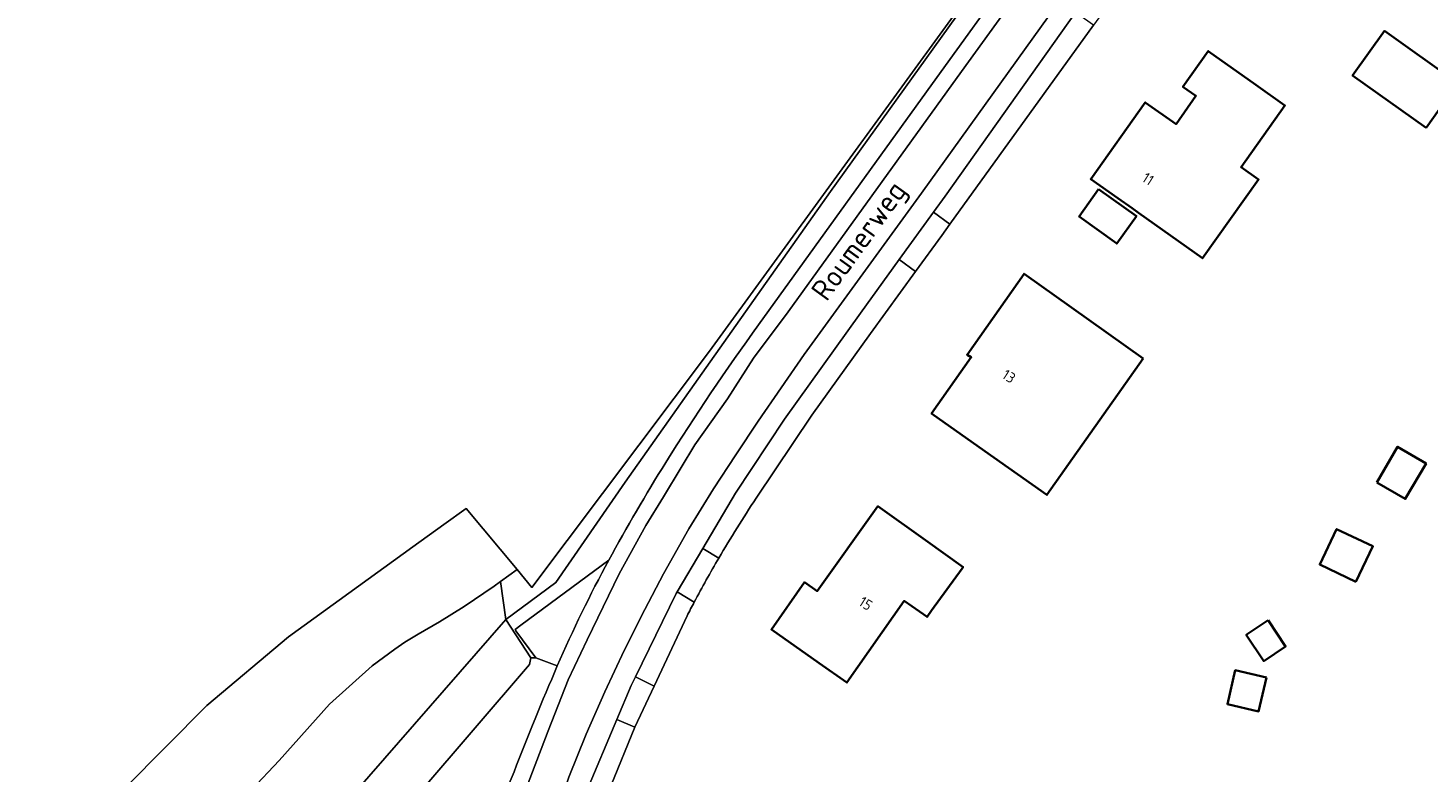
# Model space of a CAD drawing. Extents: x 184422 to 188298, y 343471 to 350189.
# Tile 349 of 513: x 186717 to 186837, y 348675 to 348739. Entities that reach past the tile are written whole.
import ezdxf
from ezdxf.enums import TextEntityAlignment as Align

# ---------------------------------------------------------------- set-up
doc = ezdxf.new("R2010")
doc.units = 0
for name, color, linetype, lineweight in [('B-WA-GR-GRAS-GV', 252, 'Continuous', 13), ('B-WA-GW-TALUD_KRUIN-G', 252, 'Continuous', 18), ('B-WA-IE-TERREINAFSCHEIDING_KUNSTMATIG_HEKWERK-G', 252, 'IE-TERREINAFSCHEIDING-KUNSTMATIG', 18), ('B-WA-OG-TERREIN_CULTUURSCHEIDING-GV', 252, 'Continuous', 18), ('B-WA-OG-TERREIN_ERF-GV', 252, 'Continuous', 18), ('B-WA-OG-TOPOGRAFIE-T18', 252, 'Continuous', 18), ('B-WA-OG-WEG-GV', 252, 'Continuous', 18), ('B-WA-VH-VERHARDING_ASFALT-GV', 252, 'Continuous', 18), ('B-WA-VH-VERHARDING_BETONSTRAATSTEEN-GV', 252, 'Continuous', 18), ('B-WA-VH-VERHARDING_STRAATBAKSTEEN-GV', 252, 'Continuous', 18), ('B-WA-VH-VERHARDING_TEGEL-GV', 252, 'Continuous', 18), ('B-WE-OG-BEBOUWING-GV', 250, 'Continuous', 35), ('B-WE-OG-BEBOUWING-T18', 10, 'Continuous', 18)]:
    doc.layers.add(name, color=color, linetype=linetype, lineweight=lineweight)
doc.styles.add('NLCS-ISO-M1000-T18', font='NLCS-ISO.ttf', dxfattribs={"height": 1.8})
doc.styles.add('NLCS-ISO-M500-T18', font='NLCS-ISO.ttf', dxfattribs={"height": 0.9})
doc.linetypes.add('IE-TERREINAFSCHEIDING-KUNSTMATIG', pattern='A,4,[82,NLCS.SHX,S=0.75,R=90,X=0,Y=0],4,-2', length=10)

msp = doc.modelspace()

# ---------------------------------------------------------------- linework, layer by layer
at = {"layer": 'B-WA-GR-GRAS-GV', "flags": 128}
for points in [[(186715.741, 348670.428), (186719.185, 348671.321), (186722.774, 348672.565), (186725.158, 348673.643), (186732.166, 348680.724), (186739.172, 348686.621), (186744.346, 348690.378), (186749.83, 348694.342), (186752.487, 348696.257), (186754.412, 348697.643), (186758.773, 348692.383), (186760.047, 348690.847), (186775.298, 348711.123), (186801.8, 348747.623), (186819.008, 348771.413), (186828.106, 348784.727), (186828.137, 348784.769), (186832.472, 348790.69), (186842.637, 348807.232), (186849.579, 348821.078), (186868.186, 348866.142), (186887.253, 348916.729)], [(186715.741, 348670.428), (186719.185, 348671.321), (186722.774, 348672.565), (186725.158, 348673.643), (186732.166, 348680.724), (186739.172, 348686.621), (186744.346, 348690.378), (186749.83, 348694.342), (186752.487, 348696.257), (186754.412, 348697.643), (186758.773, 348692.383), (186760.047, 348690.847), (186775.298, 348711.123), (186801.8, 348747.623), (186819.008, 348771.413), (186828.106, 348784.727), (186828.137, 348784.769), (186832.472, 348790.69), (186842.637, 348807.232), (186849.579, 348821.078), (186868.186, 348866.142), (186887.253, 348916.729)], [(186715.741, 348670.428), (186719.185, 348671.321), (186722.774, 348672.565), (186725.158, 348673.643), (186732.166, 348680.724), (186739.172, 348686.621), (186744.346, 348690.378), (186749.83, 348694.342), (186752.487, 348696.257), (186754.412, 348697.643), (186758.773, 348692.383), (186760.047, 348690.847), (186775.298, 348711.123), (186801.8, 348747.623), (186819.008, 348771.413), (186828.106, 348784.727), (186828.137, 348784.769), (186832.472, 348790.69), (186842.637, 348807.232), (186849.579, 348821.078), (186868.186, 348866.142), (186887.253, 348916.729)], [(186731.244, 348668.456), (186738.354, 348675.988), (186742.684, 348680.826), (186746.354, 348684.136), (186748.289, 348685.548), (186749.16, 348686.153), (186750.283, 348686.843), (186752.119, 348687.891), (186754.224, 348689.211), (186756.824, 348690.969), (186757.367, 348691.363), (186758.773, 348692.383), (186754.412, 348697.643), (186752.487, 348696.257), (186749.83, 348694.342), (186744.346, 348690.378), (186739.172, 348686.621), (186732.166, 348680.724), (186725.158, 348673.643)], [(186731.244, 348668.456), (186738.354, 348675.988), (186742.684, 348680.826), (186746.354, 348684.136), (186748.289, 348685.548), (186749.16, 348686.153), (186750.283, 348686.843), (186752.119, 348687.891), (186754.224, 348689.211), (186756.824, 348690.969), (186757.367, 348691.363), (186758.773, 348692.383), (186754.412, 348697.643), (186752.487, 348696.257), (186749.83, 348694.342), (186744.346, 348690.378), (186739.172, 348686.621), (186732.166, 348680.724), (186725.158, 348673.643)], [(186731.244, 348668.456), (186738.354, 348675.988), (186742.684, 348680.826), (186746.354, 348684.136), (186748.289, 348685.548), (186749.16, 348686.153), (186750.283, 348686.843), (186752.119, 348687.891), (186754.224, 348689.211), (186756.824, 348690.969), (186757.367, 348691.363), (186758.773, 348692.383), (186754.412, 348697.643), (186752.487, 348696.257), (186749.83, 348694.342), (186744.346, 348690.378), (186739.172, 348686.621), (186732.166, 348680.724), (186725.158, 348673.643)], [(186742.147, 348670.147), (186757.806, 348688.118), (186757.367, 348691.363), (186756.824, 348690.969), (186754.224, 348689.211), (186752.119, 348687.891), (186750.283, 348686.843), (186749.16, 348686.153), (186748.289, 348685.548), (186746.354, 348684.136), (186742.684, 348680.826), (186738.354, 348675.988), (186731.244, 348668.456)], [(186742.147, 348670.147), (186757.806, 348688.118), (186757.367, 348691.363), (186756.824, 348690.969), (186754.224, 348689.211), (186752.119, 348687.891), (186750.283, 348686.843), (186749.16, 348686.153), (186748.289, 348685.548), (186746.354, 348684.136), (186742.684, 348680.826), (186738.354, 348675.988), (186731.244, 348668.456)], [(186742.147, 348670.147), (186757.806, 348688.118), (186757.367, 348691.363), (186756.824, 348690.969), (186754.224, 348689.211), (186752.119, 348687.891), (186750.283, 348686.843), (186749.16, 348686.153), (186748.289, 348685.548), (186746.354, 348684.136), (186742.684, 348680.826), (186738.354, 348675.988), (186731.244, 348668.456)], [(186740.847, 348662.102), (186759.835, 348684.236), (186759.953, 348684.821), (186757.806, 348688.118), (186742.147, 348670.147)], [(186740.847, 348662.102), (186759.835, 348684.236), (186759.953, 348684.821), (186757.806, 348688.118), (186742.147, 348670.147)], [(186740.847, 348662.102), (186759.835, 348684.236), (186759.953, 348684.821), (186757.806, 348688.118), (186742.147, 348670.147)]]:
    msp.add_lwpolyline(points, dxfattribs=at)
msp.add_lwpolyline([(186757.806, 348688.118), (186762.101, 348691.273), (186768.055, 348699.901), (186785.68, 348724.845), (186824.354, 348778.717), (186828.293, 348784.655), (186828.209, 348784.717), (186828.137, 348784.769), (186828.106, 348784.727), (186819.008, 348771.413), (186801.8, 348747.623), (186775.298, 348711.123), (186760.047, 348690.847), (186758.773, 348692.383), (186757.367, 348691.363)], close=True, dxfattribs=at)
msp.add_lwpolyline([(186757.806, 348688.118), (186762.101, 348691.273), (186768.055, 348699.901), (186785.68, 348724.845), (186824.354, 348778.717), (186828.293, 348784.655), (186828.209, 348784.717), (186828.137, 348784.769), (186828.106, 348784.727), (186819.008, 348771.413), (186801.8, 348747.623), (186775.298, 348711.123), (186760.047, 348690.847), (186758.773, 348692.383), (186757.367, 348691.363)], close=True, dxfattribs=at)
msp.add_lwpolyline([(186757.806, 348688.118), (186762.101, 348691.273), (186768.055, 348699.901), (186785.68, 348724.845), (186824.354, 348778.717), (186828.293, 348784.655), (186828.209, 348784.717), (186828.137, 348784.769), (186828.106, 348784.727), (186819.008, 348771.413), (186801.8, 348747.623), (186775.298, 348711.123), (186760.047, 348690.847), (186758.773, 348692.383), (186757.367, 348691.363)], close=True, dxfattribs=at)
at = {"layer": 'B-WA-GW-TALUD_KRUIN-G', "flags": 128}
msp.add_lwpolyline([(186757.367, 348691.363), (186756.824, 348690.969), (186754.224, 348689.211), (186752.119, 348687.891), (186750.283, 348686.843), (186749.16, 348686.153), (186748.289, 348685.548), (186746.354, 348684.136), (186742.684, 348680.826), (186738.354, 348675.988), (186731.244, 348668.456), (186725.237, 348662.437), (186718.311, 348656.097), (186717.311, 348655.337), (186715.328, 348654.118)], dxfattribs=at)
msp.add_lwpolyline([(186757.367, 348691.363), (186756.824, 348690.969), (186754.224, 348689.211), (186752.119, 348687.891), (186750.283, 348686.843), (186749.16, 348686.153), (186748.289, 348685.548), (186746.354, 348684.136), (186742.684, 348680.826), (186738.354, 348675.988), (186731.244, 348668.456), (186725.237, 348662.437), (186718.311, 348656.097), (186717.311, 348655.337), (186715.328, 348654.118)], dxfattribs=at)
msp.add_lwpolyline([(186757.367, 348691.363), (186756.824, 348690.969), (186754.224, 348689.211), (186752.119, 348687.891), (186750.283, 348686.843), (186749.16, 348686.153), (186748.289, 348685.548), (186746.354, 348684.136), (186742.684, 348680.826), (186738.354, 348675.988), (186731.244, 348668.456), (186725.237, 348662.437), (186718.311, 348656.097), (186717.311, 348655.337), (186715.328, 348654.118)], dxfattribs=at)
at = {"layer": 'B-WA-IE-TERREINAFSCHEIDING_KUNSTMATIG_HEKWERK-G', "flags": 128}
msp.add_lwpolyline([(186757.806, 348688.118), (186759.953, 348684.821)], dxfattribs=at)
msp.add_lwpolyline([(186757.806, 348688.118), (186759.953, 348684.821)], dxfattribs=at)
msp.add_lwpolyline([(186757.806, 348688.118), (186759.953, 348684.821)], dxfattribs=at)
at = {"layer": 'B-WA-OG-TERREIN_CULTUURSCHEIDING-GV', "flags": 128}
for points in [[(186762.23, 348684.119), (186760.376, 348684.814), (186759.953, 348684.821), (186759.835, 348684.236), (186740.847, 348662.102)], [(186762.23, 348684.119), (186760.376, 348684.814), (186759.953, 348684.821), (186759.835, 348684.236), (186740.847, 348662.102)], [(186762.23, 348684.119), (186760.376, 348684.814), (186759.953, 348684.821), (186759.835, 348684.236), (186740.847, 348662.102)], [(186758.011, 348673.821), (186758.521, 348675.024)], [(186758.011, 348673.821), (186758.521, 348675.024)], [(186758.011, 348673.821), (186758.521, 348675.024)]]:
    msp.add_lwpolyline(points, dxfattribs=at)
at = {"layer": 'B-WA-OG-TERREIN_CULTUURSCHEIDING-GV'}
msp.add_lwpolyline([(186758.521, 348675.024, -0.0112094), (186762.23, 348684.119)], format="xyb", dxfattribs=at)
msp.add_lwpolyline([(186758.521, 348675.024, -0.0112094), (186762.23, 348684.119)], format="xyb", dxfattribs=at)
msp.add_lwpolyline([(186758.521, 348675.024, -0.0112094), (186762.23, 348684.119)], format="xyb", dxfattribs=at)
at = {"layer": 'B-WA-OG-TERREIN_ERF-GV', "flags": 128}
for points in [[(186839.733, 348782.809), (186831.935, 348771.996), (186828.015, 348766.562), (186817.903, 348752.541), (186813.42, 348746.324), (186810.827, 348742.728), (186808.225, 348739.121), (186795.904, 348722.037), (186795.203, 348721.065), (186792.961, 348717.971), (186789.098, 348712.639), (186784.072, 348705.641), (186779.287, 348698.512)], [(186839.733, 348782.809), (186831.935, 348771.996), (186828.015, 348766.562), (186817.903, 348752.541), (186813.42, 348746.324), (186810.827, 348742.728), (186808.225, 348739.121), (186795.904, 348722.037), (186795.203, 348721.065), (186792.961, 348717.971), (186789.098, 348712.639), (186784.072, 348705.641), (186779.287, 348698.512)], [(186839.733, 348782.809), (186831.935, 348771.996), (186828.015, 348766.562), (186817.903, 348752.541), (186813.42, 348746.324), (186810.827, 348742.728), (186808.225, 348739.121), (186795.904, 348722.037), (186795.203, 348721.065), (186792.961, 348717.971), (186789.098, 348712.639), (186784.072, 348705.641), (186779.287, 348698.512)], [(186773.356, 348688.415), (186770.535, 348682.391), (186768.889, 348678.876), (186766.852, 348673.875), (186763.677, 348666.54)], [(186773.356, 348688.415), (186770.535, 348682.391), (186768.889, 348678.876), (186766.852, 348673.875), (186763.677, 348666.54)], [(186773.356, 348688.415), (186770.535, 348682.391), (186768.889, 348678.876), (186766.852, 348673.875), (186763.677, 348666.54)]]:
    msp.add_lwpolyline(points, dxfattribs=at)
for points in [[(186833.197, 348738.628), (186839.5, 348734.14), (186836.765, 348730.299), (186830.462, 348734.786)], [(186833.197, 348738.628), (186839.5, 348734.14), (186836.765, 348730.299), (186830.462, 348734.786)], [(186833.197, 348738.628), (186839.5, 348734.14), (186836.765, 348730.299), (186830.462, 348734.786)], [(186822.385, 348725.877), (186817.589, 348719.108), (186812.077, 348723.014), (186811.535, 348723.398), (186810.304, 348724.27), (186807.997, 348725.905), (186812.665, 348732.493), (186815.309, 348730.622), (186817.021, 348733.049), (186815.907, 348733.835), (186818.074, 348736.887), (186822.151, 348733.992), (186824.644, 348732.222), (186820.896, 348726.932)], [(186822.385, 348725.877), (186817.589, 348719.108), (186812.077, 348723.014), (186811.535, 348723.398), (186810.304, 348724.27), (186807.997, 348725.905), (186812.665, 348732.493), (186815.309, 348730.622), (186817.021, 348733.049), (186815.907, 348733.835), (186818.074, 348736.887), (186822.151, 348733.992), (186824.644, 348732.222), (186820.896, 348726.932)], [(186822.385, 348725.877), (186817.589, 348719.108), (186812.077, 348723.014), (186811.535, 348723.398), (186810.304, 348724.27), (186807.997, 348725.905), (186812.665, 348732.493), (186815.309, 348730.622), (186817.021, 348733.049), (186815.907, 348733.835), (186818.074, 348736.887), (186822.151, 348733.992), (186824.644, 348732.222), (186820.896, 348726.932)], [(186802.269, 348717.787), (186806.34, 348714.884), (186812.485, 348710.502), (186804.236, 348698.795), (186798.423, 348702.892), (186794.336, 348705.772), (186797.745, 348710.609), (186797.386, 348710.827)], [(186802.269, 348717.787), (186806.34, 348714.884), (186812.485, 348710.502), (186804.236, 348698.795), (186798.423, 348702.892), (186794.336, 348705.772), (186797.745, 348710.609), (186797.386, 348710.827)], [(186802.269, 348717.787), (186806.34, 348714.884), (186812.485, 348710.502), (186804.236, 348698.795), (186798.423, 348702.892), (186794.336, 348705.772), (186797.745, 348710.609), (186797.386, 348710.827)], [(186796.971, 348692.482), (186794.327, 348688.865), (186793.946, 348688.322), (186791.993, 348689.699), (186787.08, 348682.689), (186784.685, 348684.367), (186780.59, 348687.236), (186783.438, 348691.301), (186784.528, 348690.539), (186789.74, 348697.827), (186793.807, 348694.918), (186797.047, 348692.601)], [(186796.971, 348692.482), (186794.327, 348688.865), (186793.946, 348688.322), (186791.993, 348689.699), (186787.08, 348682.689), (186784.685, 348684.367), (186780.59, 348687.236), (186783.438, 348691.301), (186784.528, 348690.539), (186789.74, 348697.827), (186793.807, 348694.918), (186797.047, 348692.601)], [(186796.971, 348692.482), (186794.327, 348688.865), (186793.946, 348688.322), (186791.993, 348689.699), (186787.08, 348682.689), (186784.685, 348684.367), (186780.59, 348687.236), (186783.438, 348691.301), (186784.528, 348690.539), (186789.74, 348697.827), (186793.807, 348694.918), (186797.047, 348692.601)]]:
    msp.add_lwpolyline(points, close=True, dxfattribs=at)
at = {"layer": 'B-WA-OG-TERREIN_ERF-GV'}
for points in [[(186779.287, 348698.512, 0.014163), (186776.082, 348693.375)], [(186779.287, 348698.512, 0.014163), (186776.082, 348693.375)], [(186779.287, 348698.512, 0.014163), (186776.082, 348693.375)], [(186776.082, 348693.375, 0.0100541), (186773.978, 348689.604)], [(186776.082, 348693.375, 0.0100541), (186773.978, 348689.604)], [(186776.082, 348693.375, 0.0100541), (186773.978, 348689.604)], [(186773.978, 348689.604, 0.0036777), (186773.356, 348688.415)], [(186773.978, 348689.604, 0.0036777), (186773.356, 348688.415)], [(186773.978, 348689.604, 0.0036777), (186773.356, 348688.415)]]:
    msp.add_lwpolyline(points, format="xyb", dxfattribs=at)
at = {"layer": 'B-WA-OG-WEG-GV', "flags": 128}
for points in [[(186779.502, 348713.391), (186794.796, 348734.611), (186807.777, 348752.629), (186818.786, 348767.864), (186827.305, 348779.669), (186835.868, 348791.698)], [(186779.502, 348713.391), (186794.796, 348734.611), (186807.777, 348752.629), (186818.786, 348767.864), (186827.305, 348779.669), (186835.868, 348791.698)], [(186779.502, 348713.391), (186794.796, 348734.611), (186807.777, 348752.629), (186818.786, 348767.864), (186827.305, 348779.669), (186835.868, 348791.698)], [(186828.209, 348784.717), (186828.293, 348784.655), (186824.354, 348778.717), (186785.68, 348724.845), (186768.055, 348699.901), (186762.101, 348691.273), (186757.806, 348688.118), (186759.953, 348684.821), (186760.376, 348684.814), (186758.682, 348687.135), (186758.602, 348687.244), (186759.097, 348687.61), (186766.64, 348693.187)], [(186828.209, 348784.717), (186828.293, 348784.655), (186824.354, 348778.717), (186785.68, 348724.845), (186768.055, 348699.901), (186762.101, 348691.273), (186757.806, 348688.118), (186759.953, 348684.821), (186760.376, 348684.814), (186758.682, 348687.135), (186758.602, 348687.244), (186759.097, 348687.61), (186766.64, 348693.187)], [(186828.209, 348784.717), (186828.293, 348784.655), (186824.354, 348778.717), (186785.68, 348724.845), (186768.055, 348699.901), (186762.101, 348691.273), (186757.806, 348688.118), (186759.953, 348684.821), (186760.376, 348684.814), (186758.682, 348687.135), (186758.602, 348687.244), (186759.097, 348687.61), (186766.64, 348693.187)]]:
    msp.add_lwpolyline(points, dxfattribs=at)
at = {"layer": 'B-WA-OG-WEG-GV'}
for points in [[(186771.532, 348701.573, -0.0186419), (186779.502, 348713.391)], [(186771.532, 348701.573, -0.0186419), (186779.502, 348713.391)], [(186771.532, 348701.573, -0.0186419), (186779.502, 348713.391)], [(186766.64, 348693.187, -0.0144132), (186771.532, 348701.573)], [(186766.64, 348693.187, -0.0144132), (186771.532, 348701.573)], [(186766.64, 348693.187, -0.0144132), (186771.532, 348701.573)]]:
    msp.add_lwpolyline(points, format="xyb", dxfattribs=at)
at = {"layer": 'B-WA-VH-VERHARDING_ASFALT-GV', "flags": 128}
for points in [[(186835.868, 348791.698), (186827.305, 348779.669), (186818.786, 348767.864), (186807.777, 348752.629), (186794.796, 348734.611), (186779.502, 348713.391)], [(186835.868, 348791.698), (186827.305, 348779.669), (186818.786, 348767.864), (186807.777, 348752.629), (186794.796, 348734.611), (186779.502, 348713.391)], [(186835.868, 348791.698), (186827.305, 348779.669), (186818.786, 348767.864), (186807.777, 348752.629), (186794.796, 348734.611), (186779.502, 348713.391)], [(186802.907, 348743.453), (186796.917, 348735.151), (186785.8, 348719.75), (186782.044, 348714.516), (186779.049, 348710.546), (186776.815, 348707.056), (186774.023, 348703.086), (186772.856, 348701.161), (186771.333, 348698.634), (186769.81, 348696.168), (186767.526, 348692.017), (186764.785, 348686.362), (186763.16, 348682.932), (186761.434, 348678.541), (186758.744, 348671.502), (186756.663, 348665.426), (186755.597, 348661.576), (186754.886, 348659.049), (186754.074, 348655.74), (186753.144, 348652.384)], [(186753.144, 348652.384), (186754.074, 348655.74), (186754.886, 348659.049), (186755.597, 348661.576), (186756.663, 348665.426), (186758.744, 348671.502), (186761.434, 348678.541), (186763.16, 348682.932), (186764.785, 348686.362), (186767.526, 348692.017), (186769.81, 348696.168), (186771.333, 348698.634), (186772.856, 348701.161), (186774.023, 348703.086), (186776.815, 348707.056), (186779.049, 348710.546), (186782.044, 348714.516), (186785.8, 348719.75), (186796.917, 348735.151), (186802.907, 348743.453)], [(186802.907, 348743.453), (186796.917, 348735.151), (186785.8, 348719.75), (186782.044, 348714.516), (186779.049, 348710.546), (186776.815, 348707.056), (186774.023, 348703.086), (186772.856, 348701.161), (186771.333, 348698.634), (186769.81, 348696.168), (186767.526, 348692.017), (186764.785, 348686.362), (186763.16, 348682.932), (186761.434, 348678.541), (186758.744, 348671.502), (186756.663, 348665.426), (186755.597, 348661.576), (186754.886, 348659.049), (186754.074, 348655.74), (186753.144, 348652.384)], [(186753.144, 348652.384), (186754.074, 348655.74), (186754.886, 348659.049), (186755.597, 348661.576), (186756.663, 348665.426), (186758.744, 348671.502), (186761.434, 348678.541), (186763.16, 348682.932), (186764.785, 348686.362), (186767.526, 348692.017), (186769.81, 348696.168), (186771.333, 348698.634), (186772.856, 348701.161), (186774.023, 348703.086), (186776.815, 348707.056), (186779.049, 348710.546), (186782.044, 348714.516), (186785.8, 348719.75), (186796.917, 348735.151), (186802.907, 348743.453)], [(186802.907, 348743.453), (186796.917, 348735.151), (186785.8, 348719.75), (186782.044, 348714.516), (186779.049, 348710.546), (186776.815, 348707.056), (186774.023, 348703.086), (186772.856, 348701.161), (186771.333, 348698.634), (186769.81, 348696.168), (186767.526, 348692.017), (186764.785, 348686.362), (186763.16, 348682.932), (186761.434, 348678.541), (186758.744, 348671.502), (186756.663, 348665.426), (186755.597, 348661.576), (186754.886, 348659.049), (186754.074, 348655.74), (186753.144, 348652.384)], [(186753.144, 348652.384), (186754.074, 348655.74), (186754.886, 348659.049), (186755.597, 348661.576), (186756.663, 348665.426), (186758.744, 348671.502), (186761.434, 348678.541), (186763.16, 348682.932), (186764.785, 348686.362), (186767.526, 348692.017), (186769.81, 348696.168), (186771.333, 348698.634), (186772.856, 348701.161), (186774.023, 348703.086), (186776.815, 348707.056), (186779.049, 348710.546), (186782.044, 348714.516), (186785.8, 348719.75), (186796.917, 348735.151), (186802.907, 348743.453)], [(186755.307, 348646.27), (186756.169, 348649.176), (186757.464, 348655.52), (186759.536, 348663.739), (186760.572, 348666.876), (186761.867, 348670.662), (186763.219, 348674.584), (186764.716, 348678.267), (186766.298, 348681.882), (186767.967, 348685.429), (186769.723, 348688.976), (186771.334, 348692.011), (186773.521, 348695.899), (186775.622, 348699.309), (186777.55, 348702.242), (186779.449, 348705.141), (186783.42, 348710.836), (186793.463, 348724.683), (186805.751, 348741.803)], [(186805.751, 348741.803), (186793.463, 348724.683), (186783.42, 348710.836), (186779.449, 348705.141), (186777.55, 348702.242), (186775.622, 348699.309), (186773.521, 348695.899), (186771.334, 348692.011), (186769.723, 348688.976), (186767.967, 348685.429), (186766.298, 348681.882), (186764.716, 348678.267), (186763.219, 348674.584), (186761.867, 348670.662), (186760.572, 348666.876), (186759.536, 348663.739), (186757.464, 348655.52), (186756.169, 348649.176), (186755.307, 348646.27)], [(186755.307, 348646.27), (186756.169, 348649.176), (186757.464, 348655.52), (186759.536, 348663.739), (186760.572, 348666.876), (186761.867, 348670.662), (186763.219, 348674.584), (186764.716, 348678.267), (186766.298, 348681.882), (186767.967, 348685.429), (186769.723, 348688.976), (186771.334, 348692.011), (186773.521, 348695.899), (186775.622, 348699.309), (186777.55, 348702.242), (186779.449, 348705.141), (186783.42, 348710.836), (186793.463, 348724.683), (186805.751, 348741.803)], [(186805.751, 348741.803), (186793.463, 348724.683), (186783.42, 348710.836), (186779.449, 348705.141), (186777.55, 348702.242), (186775.622, 348699.309), (186773.521, 348695.899), (186771.334, 348692.011), (186769.723, 348688.976), (186767.967, 348685.429), (186766.298, 348681.882), (186764.716, 348678.267), (186763.219, 348674.584), (186761.867, 348670.662), (186760.572, 348666.876), (186759.536, 348663.739), (186757.464, 348655.52), (186756.169, 348649.176), (186755.307, 348646.27)], [(186755.307, 348646.27), (186756.169, 348649.176), (186757.464, 348655.52), (186759.536, 348663.739), (186760.572, 348666.876), (186761.867, 348670.662), (186763.219, 348674.584), (186764.716, 348678.267), (186766.298, 348681.882), (186767.967, 348685.429), (186769.723, 348688.976), (186771.334, 348692.011), (186773.521, 348695.899), (186775.622, 348699.309), (186777.55, 348702.242), (186779.449, 348705.141), (186783.42, 348710.836), (186793.463, 348724.683), (186805.751, 348741.803)], [(186805.751, 348741.803), (186793.463, 348724.683), (186783.42, 348710.836), (186779.449, 348705.141), (186777.55, 348702.242), (186775.622, 348699.309), (186773.521, 348695.899), (186771.334, 348692.011), (186769.723, 348688.976), (186767.967, 348685.429), (186766.298, 348681.882), (186764.716, 348678.267), (186763.219, 348674.584), (186761.867, 348670.662), (186760.572, 348666.876), (186759.536, 348663.739), (186757.464, 348655.52), (186756.169, 348649.176), (186755.307, 348646.27)], [(186761.924, 348665.342), (186762.061, 348665.777), (186764.746, 348673.331), (186767.339, 348679.525), (186768.558, 348682.438), (186768.923, 348683.182), (186772.436, 348690.342), (186772.512, 348690.471), (186774.71, 348694.186), (186777.527, 348698.95), (186781.717, 348705.298), (186788.227, 348714.401), (186791.552, 348718.992), (186794.496, 348723.056), (186795.496, 348724.437), (186806.698, 348740.206)], [(186761.924, 348665.342), (186762.061, 348665.777), (186764.746, 348673.331), (186767.339, 348679.525), (186768.558, 348682.438), (186768.923, 348683.182), (186772.436, 348690.342), (186772.512, 348690.471), (186774.71, 348694.186), (186777.527, 348698.95), (186781.717, 348705.298), (186788.227, 348714.401), (186791.552, 348718.992), (186794.496, 348723.056), (186795.496, 348724.437), (186806.698, 348740.206)], [(186761.924, 348665.342), (186762.061, 348665.777), (186764.746, 348673.331), (186767.339, 348679.525), (186768.558, 348682.438), (186768.923, 348683.182), (186772.436, 348690.342), (186772.512, 348690.471), (186774.71, 348694.186), (186777.527, 348698.95), (186781.717, 348705.298), (186788.227, 348714.401), (186791.552, 348718.992), (186794.496, 348723.056), (186795.496, 348724.437), (186806.698, 348740.206)], [(186758.521, 348675.024), (186758.011, 348673.821)], [(186758.521, 348675.024), (186758.011, 348673.821)], [(186758.521, 348675.024), (186758.011, 348673.821)]]:
    msp.add_lwpolyline(points, dxfattribs=at)
at = {"layer": 'B-WA-VH-VERHARDING_ASFALT-GV'}
for points in [[(186779.502, 348713.391, 0.0186419), (186771.532, 348701.573)], [(186779.502, 348713.391, 0.0186419), (186771.532, 348701.573)], [(186779.502, 348713.391, 0.0186419), (186771.532, 348701.573)], [(186771.532, 348701.573, 0.0144132), (186766.64, 348693.187)], [(186771.532, 348701.573, 0.0144132), (186766.64, 348693.187)], [(186771.532, 348701.573, 0.0144132), (186766.64, 348693.187)], [(186766.64, 348693.187, 0.0224491), (186762.23, 348684.119)], [(186766.64, 348693.187, 0.0224491), (186762.23, 348684.119)], [(186766.64, 348693.187, 0.0224491), (186762.23, 348684.119)], [(186762.23, 348684.119, 0.0112094), (186758.521, 348675.024)], [(186762.23, 348684.119, 0.0112094), (186758.521, 348675.024)], [(186762.23, 348684.119, 0.0112094), (186758.521, 348675.024)]]:
    msp.add_lwpolyline(points, format="xyb", dxfattribs=at)
at = {"layer": 'B-WA-VH-VERHARDING_BETONSTRAATSTEEN-GV', "flags": 128}
msp.add_lwpolyline([(186766.64, 348693.187), (186759.097, 348687.61), (186758.602, 348687.244), (186758.682, 348687.135), (186760.376, 348684.814), (186762.23, 348684.119)], dxfattribs=at)
msp.add_lwpolyline([(186766.64, 348693.187), (186759.097, 348687.61), (186758.602, 348687.244), (186758.682, 348687.135), (186760.376, 348684.814), (186762.23, 348684.119)], dxfattribs=at)
msp.add_lwpolyline([(186766.64, 348693.187), (186759.097, 348687.61), (186758.602, 348687.244), (186758.682, 348687.135), (186760.376, 348684.814), (186762.23, 348684.119)], dxfattribs=at)
at = {"layer": 'B-WA-VH-VERHARDING_BETONSTRAATSTEEN-GV'}
msp.add_lwpolyline([(186762.23, 348684.119, -0.0224491), (186766.64, 348693.187)], format="xyb", dxfattribs=at)
msp.add_lwpolyline([(186762.23, 348684.119, -0.0224491), (186766.64, 348693.187)], format="xyb", dxfattribs=at)
msp.add_lwpolyline([(186762.23, 348684.119, -0.0224491), (186766.64, 348693.187)], format="xyb", dxfattribs=at)
at = {"layer": 'B-WA-VH-VERHARDING_STRAATBAKSTEEN-GV', "flags": 128}
msp.add_lwpolyline([(186806.698, 348740.206), (186795.496, 348724.437), (186794.496, 348723.056), (186795.904, 348722.037), (186808.225, 348739.121)], close=True, dxfattribs=at)
msp.add_lwpolyline([(186806.698, 348740.206), (186795.496, 348724.437), (186794.496, 348723.056), (186795.904, 348722.037), (186808.225, 348739.121)], close=True, dxfattribs=at)
msp.add_lwpolyline([(186806.698, 348740.206), (186795.496, 348724.437), (186794.496, 348723.056), (186795.904, 348722.037), (186808.225, 348739.121)], close=True, dxfattribs=at)
for points in [[(186779.287, 348698.512), (186784.072, 348705.641), (186789.098, 348712.639), (186792.961, 348717.971), (186791.552, 348718.992), (186788.227, 348714.401), (186781.717, 348705.298), (186777.527, 348698.95), (186774.71, 348694.186), (186776.082, 348693.375)], [(186779.287, 348698.512), (186784.072, 348705.641), (186789.098, 348712.639), (186792.961, 348717.971), (186791.552, 348718.992), (186788.227, 348714.401), (186781.717, 348705.298), (186777.527, 348698.95), (186774.71, 348694.186), (186776.082, 348693.375)], [(186779.287, 348698.512), (186784.072, 348705.641), (186789.098, 348712.639), (186792.961, 348717.971), (186791.552, 348718.992), (186788.227, 348714.401), (186781.717, 348705.298), (186777.527, 348698.95), (186774.71, 348694.186), (186776.082, 348693.375)], [(186773.978, 348689.604), (186772.512, 348690.471), (186772.436, 348690.342), (186768.923, 348683.182)], [(186773.978, 348689.604), (186772.512, 348690.471), (186772.436, 348690.342), (186768.923, 348683.182)], [(186773.978, 348689.604), (186772.512, 348690.471), (186772.436, 348690.342), (186768.923, 348683.182)], [(186768.923, 348683.182), (186770.535, 348682.391), (186773.356, 348688.415)], [(186768.923, 348683.182), (186770.535, 348682.391), (186773.356, 348688.415)], [(186768.923, 348683.182), (186770.535, 348682.391), (186773.356, 348688.415)], [(186763.677, 348666.54), (186766.852, 348673.875), (186768.889, 348678.876), (186767.339, 348679.525), (186764.746, 348673.331), (186762.061, 348665.777), (186762.907, 348665.518), (186763.29, 348665.4), (186763.496, 348666.191)], [(186763.677, 348666.54), (186766.852, 348673.875), (186768.889, 348678.876), (186767.339, 348679.525), (186764.746, 348673.331), (186762.061, 348665.777), (186762.907, 348665.518), (186763.29, 348665.4), (186763.496, 348666.191)], [(186763.677, 348666.54), (186766.852, 348673.875), (186768.889, 348678.876), (186767.339, 348679.525), (186764.746, 348673.331), (186762.061, 348665.777), (186762.907, 348665.518), (186763.29, 348665.4), (186763.496, 348666.191)]]:
    msp.add_lwpolyline(points, dxfattribs=at)
at = {"layer": 'B-WA-VH-VERHARDING_STRAATBAKSTEEN-GV'}
for points in [[(186776.082, 348693.375, -0.014163), (186779.287, 348698.512)], [(186776.082, 348693.375, -0.014163), (186779.287, 348698.512)], [(186776.082, 348693.375, -0.014163), (186779.287, 348698.512)], [(186773.356, 348688.415, -0.0036777), (186773.978, 348689.604)], [(186773.356, 348688.415, -0.0036777), (186773.978, 348689.604)], [(186773.356, 348688.415, -0.0036777), (186773.978, 348689.604)]]:
    msp.add_lwpolyline(points, format="xyb", dxfattribs=at)
at = {"layer": 'B-WA-VH-VERHARDING_TEGEL-GV', "flags": 128}
for points in [[(186795.904, 348722.037), (186794.496, 348723.056), (186791.552, 348718.992), (186792.961, 348717.971), (186795.203, 348721.065)], [(186795.904, 348722.037), (186794.496, 348723.056), (186791.552, 348718.992), (186792.961, 348717.971), (186795.203, 348721.065)], [(186795.904, 348722.037), (186794.496, 348723.056), (186791.552, 348718.992), (186792.961, 348717.971), (186795.203, 348721.065)], [(186767.339, 348679.525), (186768.889, 348678.876), (186770.535, 348682.391), (186768.923, 348683.182), (186768.558, 348682.438)], [(186767.339, 348679.525), (186768.889, 348678.876), (186770.535, 348682.391), (186768.923, 348683.182), (186768.558, 348682.438)], [(186767.339, 348679.525), (186768.889, 348678.876), (186770.535, 348682.391), (186768.923, 348683.182), (186768.558, 348682.438)]]:
    msp.add_lwpolyline(points, close=True, dxfattribs=at)
for points in [[(186774.71, 348694.186), (186772.512, 348690.471), (186773.978, 348689.604)], [(186774.71, 348694.186), (186772.512, 348690.471), (186773.978, 348689.604)], [(186774.71, 348694.186), (186772.512, 348690.471), (186773.978, 348689.604)], [(186776.082, 348693.375), (186774.71, 348694.186)], [(186776.082, 348693.375), (186774.71, 348694.186)], [(186776.082, 348693.375), (186774.71, 348694.186)]]:
    msp.add_lwpolyline(points, dxfattribs=at)
at = {"layer": 'B-WA-VH-VERHARDING_TEGEL-GV'}
msp.add_lwpolyline([(186773.978, 348689.604, -0.0100541), (186776.082, 348693.375)], format="xyb", dxfattribs=at)
msp.add_lwpolyline([(186773.978, 348689.604, -0.0100541), (186776.082, 348693.375)], format="xyb", dxfattribs=at)
msp.add_lwpolyline([(186773.978, 348689.604, -0.0100541), (186776.082, 348693.375)], format="xyb", dxfattribs=at)
at = {"layer": 'B-WE-OG-BEBOUWING-GV', "flags": 128}
for points in [[(186836.765, 348730.299), (186839.5, 348734.14), (186833.197, 348738.628), (186830.462, 348734.786)], [(186836.765, 348730.299), (186839.5, 348734.14), (186833.197, 348738.628), (186830.462, 348734.786)], [(186836.765, 348730.299), (186839.5, 348734.14), (186833.197, 348738.628), (186830.462, 348734.786)], [(186812.077, 348723.014), (186817.589, 348719.108), (186822.385, 348725.877), (186820.896, 348726.932), (186824.644, 348732.222), (186822.151, 348733.992), (186818.074, 348736.887), (186815.907, 348733.835), (186817.021, 348733.049), (186815.309, 348730.622), (186812.665, 348732.493), (186807.997, 348725.905), (186810.304, 348724.27), (186811.535, 348723.398)], [(186812.077, 348723.014), (186817.589, 348719.108), (186822.385, 348725.877), (186820.896, 348726.932), (186824.644, 348732.222), (186822.151, 348733.992), (186818.074, 348736.887), (186815.907, 348733.835), (186817.021, 348733.049), (186815.309, 348730.622), (186812.665, 348732.493), (186807.997, 348725.905), (186810.304, 348724.27), (186811.535, 348723.398)], [(186812.077, 348723.014), (186817.589, 348719.108), (186822.385, 348725.877), (186820.896, 348726.932), (186824.644, 348732.222), (186822.151, 348733.992), (186818.074, 348736.887), (186815.907, 348733.835), (186817.021, 348733.049), (186815.309, 348730.622), (186812.665, 348732.493), (186807.997, 348725.905), (186810.304, 348724.27), (186811.535, 348723.398)], [(186808.667, 348725.043), (186806.987, 348722.691), (186810.228, 348720.376), (186811.908, 348722.728)], [(186808.667, 348725.043), (186806.987, 348722.691), (186810.228, 348720.376), (186811.908, 348722.728)], [(186808.667, 348725.043), (186806.987, 348722.691), (186810.228, 348720.376), (186811.908, 348722.728)], [(186812.485, 348710.502), (186806.34, 348714.884), (186802.269, 348717.787), (186797.386, 348710.827), (186797.745, 348710.609), (186794.336, 348705.772), (186798.423, 348702.892), (186804.236, 348698.795)], [(186812.485, 348710.502), (186806.34, 348714.884), (186802.269, 348717.787), (186797.386, 348710.827), (186797.745, 348710.609), (186794.336, 348705.772), (186798.423, 348702.892), (186804.236, 348698.795)], [(186812.485, 348710.502), (186806.34, 348714.884), (186802.269, 348717.787), (186797.386, 348710.827), (186797.745, 348710.609), (186794.336, 348705.772), (186798.423, 348702.892), (186804.236, 348698.795)], [(186832.539, 348699.876), (186834.98, 348698.452), (186836.759, 348701.502), (186834.318, 348702.925)], [(186832.539, 348699.876), (186834.98, 348698.452), (186836.759, 348701.502), (186834.318, 348702.925)], [(186832.539, 348699.876), (186834.98, 348698.452), (186836.759, 348701.502), (186834.318, 348702.925)], [(186794.327, 348688.865), (186796.971, 348692.482), (186797.047, 348692.601), (186793.807, 348694.918), (186789.74, 348697.827), (186784.528, 348690.539), (186783.438, 348691.301), (186780.59, 348687.236), (186784.685, 348684.367), (186787.08, 348682.689), (186791.993, 348689.699), (186793.946, 348688.322)], [(186794.327, 348688.865), (186796.971, 348692.482), (186797.047, 348692.601), (186793.807, 348694.918), (186789.74, 348697.827), (186784.528, 348690.539), (186783.438, 348691.301), (186780.59, 348687.236), (186784.685, 348684.367), (186787.08, 348682.689), (186791.993, 348689.699), (186793.946, 348688.322)], [(186794.327, 348688.865), (186796.971, 348692.482), (186797.047, 348692.601), (186793.807, 348694.918), (186789.74, 348697.827), (186784.528, 348690.539), (186783.438, 348691.301), (186780.59, 348687.236), (186784.685, 348684.367), (186787.08, 348682.689), (186791.993, 348689.699), (186793.946, 348688.322)], [(186830.748, 348691.341), (186832.194, 348694.389), (186829.087, 348695.862), (186827.641, 348692.815)], [(186830.748, 348691.341), (186832.194, 348694.389), (186829.087, 348695.862), (186827.641, 348692.815)], [(186830.748, 348691.341), (186832.194, 348694.389), (186829.087, 348695.862), (186827.641, 348692.815)], [(186823.209, 348688.035), (186821.328, 348686.777), (186822.829, 348684.532), (186824.711, 348685.79)], [(186823.209, 348688.035), (186821.328, 348686.777), (186822.829, 348684.532), (186824.711, 348685.79)], [(186823.209, 348688.035), (186821.328, 348686.777), (186822.829, 348684.532), (186824.711, 348685.79)], [(186823.06, 348683.136), (186820.386, 348683.752), (186819.712, 348680.824), (186822.386, 348680.208)], [(186823.06, 348683.136), (186820.386, 348683.752), (186819.712, 348680.824), (186822.386, 348680.208)], [(186823.06, 348683.136), (186820.386, 348683.752), (186819.712, 348680.824), (186822.386, 348680.208)]]:
    msp.add_lwpolyline(points, close=True, dxfattribs=at)

# ---------------------------------------------------------------- texts
at = {"layer": 'B-WA-OG-TOPOGRAFIE-T18', "style": 'NLCS-ISO-M1000-T18'}
msp.add_text('Roumerweg', height=1.8, rotation=54.1, dxfattribs=at).set_placement((186788.3, 348720.477), align=Align.MIDDLE)
msp.add_text('Roumerweg', height=1.8, rotation=54.1, dxfattribs=at).set_placement((186788.3, 348720.477), align=Align.MIDDLE)
msp.add_text('Roumerweg', height=1.8, rotation=54.1, dxfattribs=at).set_placement((186788.3, 348720.477), align=Align.MIDDLE)
at = {"layer": 'B-WE-OG-BEBOUWING-T18', "style": 'NLCS-ISO-M500-T18'}
for s, p in [('11', (186812.91, 348725.92)), ('11', (186812.91, 348725.92)), ('11', (186812.91, 348725.92)), ('13', (186800.974, 348708.977)), ('13', (186800.974, 348708.977)), ('13', (186800.974, 348708.977)), ('15', (186788.685, 348689.476)), ('15', (186788.685, 348689.476)), ('15', (186788.685, 348689.476))]:
    msp.add_text(s, height=0.9, rotation=327.1, dxfattribs=at).set_placement(p, align=Align.MIDDLE)

doc.saveas('drawing.dxf')
